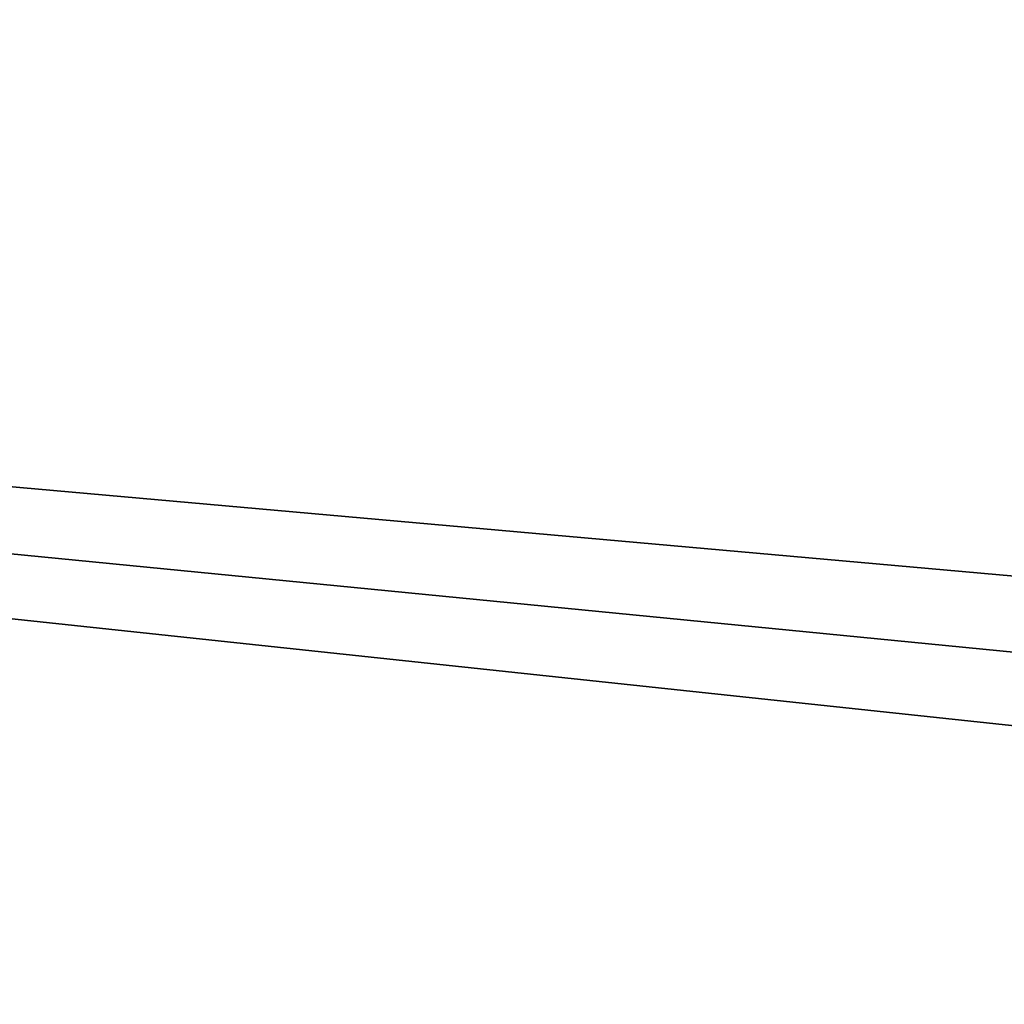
# Model space of a CAD drawing. Header units: metres. Extents: x -31 to 116, y -84 to 84.
# Tile 289 of 656: x 16.26 to 17.65, y -46.12 to -44.72. Entities that reach past the tile are written whole.
import ezdxf

# ---------------------------------------------------------------- set-up
doc = ezdxf.new("R2010")
doc.units = ezdxf.units.M
doc.layers.add('solid_80010000GA_11_1', color=7, linetype='CONTINUOUS')

msp = doc.modelspace()

# ---------------------------------------------------------------- linework, layer by layer
at = {"layer": 'solid_80010000GA_11_1'}
for points in [[(23.04767, -45.987389, 39.7789), (23.04767, -42.828629, 43.16143), (5.595928, -44.432323, 41.173279)], [(5.595928, -44.432323, -41.173279), (23.04767, -43.16143, -42.828629), (23.04767, -46.293915, -39.421745)], [(12.5, -44.230812, -38.485485), (12.5, -47.021606, -35.020927), (103, -46.390305, -39.609806)], [(12.5, -44.230812, 38.485485), (20.001122, -44.28376, 38.723598), (103, -46.380795, 39.620941)], [(12.5, -47.021599, 35.020939), (12.5, -44.230812, 38.485485), (103, -46.380795, 39.620941)], [(20.001122, -44.28376, -38.723598), (12.5, -44.230812, -38.485485), (103, -46.390305, -39.609806)], [(5.595928, -47.434151, -37.67588), (5.595928, -44.432323, -41.173279), (23.04767, -46.293915, -39.421745)], [(21.746084, -46.015491, 39.712269), (5.595928, -44.432323, 41.173279), (5.595928, -47.434151, 37.675877)], [(21.746084, -46.015491, 39.712269), (23.04767, -45.987389, 39.7789), (5.595928, -44.432323, 41.173279)], [(20.454863, -46.149815, 39.523384), (21.746084, -46.015491, 39.712269), (5.595928, -47.434151, 37.675877)]]:
    msp.add_3dface(points, dxfattribs=at)

doc.saveas('drawing.dxf')
